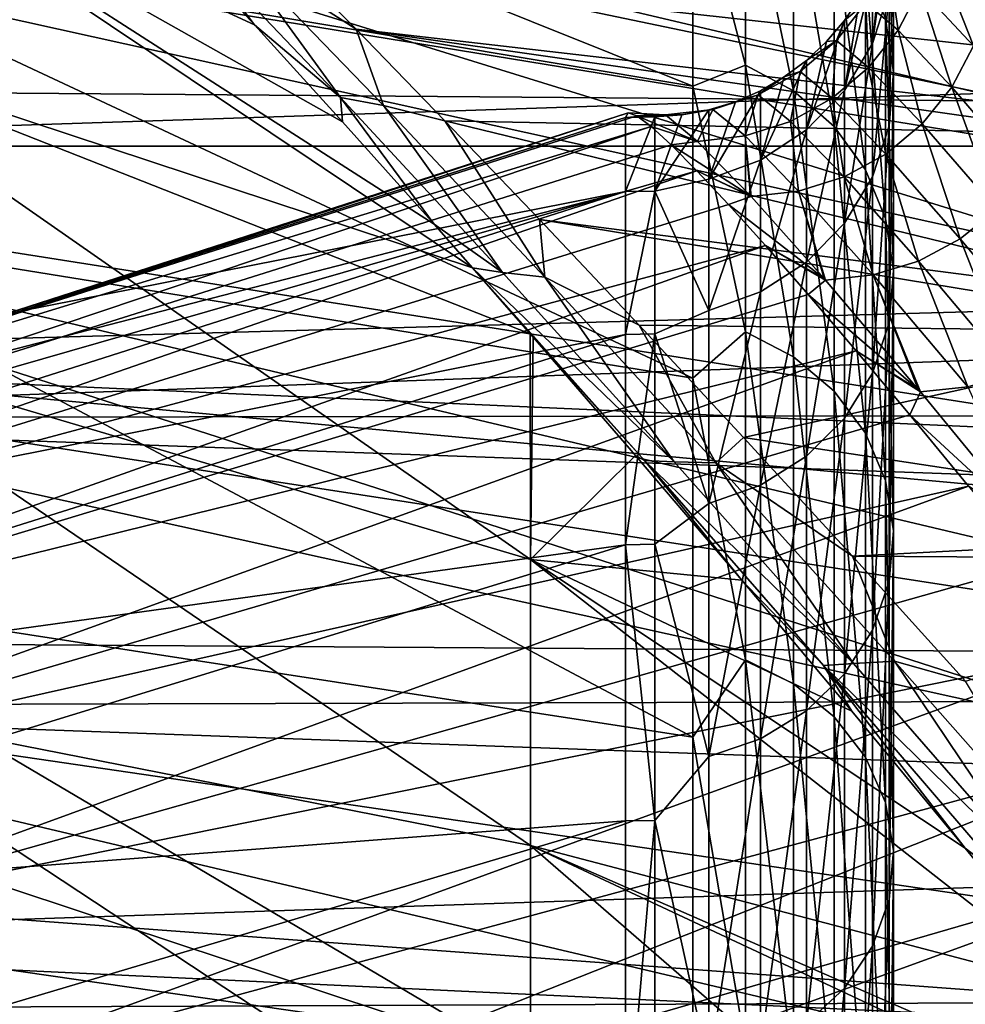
# Model space of a CAD drawing. Header units: metres. Extents: x -22 to 73, y -229 to 22.
# Tile 430 of 447: x 55.1 to 57.05, y 15.44 to 17.46. Entities that reach past the tile are written whole.
import ezdxf

# ---------------------------------------------------------------- set-up
doc = ezdxf.new("R2010")
doc.units = ezdxf.units.M
doc.layers.add('solid_509500_SW0001', color=7, linetype='CONTINUOUS')

msp = doc.modelspace()

# ---------------------------------------------------------------- linework, layer by layer
at = {"layer": 'solid_509500_SW0001'}
for points in [[(59.599998, 17.125511, 76.680832), (53.599998, 18.130226, 77.351738), (53.599998, 18.895386, 75.689224)], [(59.599998, 17.125511, 76.680832), (53.599998, 18.895386, 75.689224), (59.599998, 17.498804, 75.901382)], [(61.099998, 16.964737, 59.668873), (53.599998, 18.61553, 59.656017), (53.599998, 17.792845, 58.02129)], [(61.099998, 17.327251, 60.451733), (61.099998, 17.653446, 61.249756), (53.599998, 18.61553, 59.656017)], [(61.099998, 16.964737, 59.668873), (61.099998, 17.327251, 60.451733), (53.599998, 18.61553, 59.656017)], [(53.799999, 17.8367, 56.916134), (69.193428, 18.184229, 57.49601), (69.193031, 17.199686, 55.951317)], [(59.599998, 16.274378, 78.187477), (53.599998, 17.218668, 78.93972), (53.599998, 18.130226, 77.351738)], [(59.599998, 16.717043, 77.443542), (53.599998, 18.130226, 77.351738), (59.599998, 17.125511, 76.680832)], [(59.599998, 16.274378, 78.187477), (53.599998, 18.130226, 77.351738), (59.599998, 16.717043, 77.443542)], [(54.493797, 18.123835, 63.690788), (56.486824, 17.78194, 63.772079), (56.486824, 17.325247, 62.176895)], [(54.493797, 17.65836, 62.064934), (54.493797, 18.123835, 63.690788), (56.486824, 17.325247, 62.176895)], [(56.034626, 16.952274, 72.439812), (54.626633, 17.894449, 72.678116), (54.626633, 17.416908, 74.224739)], [(55.586666, 17.450962, 71.757973), (55.417282, 17.63414, 71.459007), (54.626633, 17.894449, 72.678116)], [(55.767139, 17.252434, 72.049721), (55.586666, 17.450962, 71.757973), (54.626633, 17.894449, 72.678116)], [(55.95533, 17.041969, 72.328934), (55.767139, 17.252434, 72.049721), (54.626633, 17.894449, 72.678116)], [(56.034626, 16.952274, 72.439812), (55.95533, 17.041969, 72.328934), (54.626633, 17.894449, 72.678116)], [(53.799999, 17.321465, 56.127052), (53.799999, 17.8367, 56.916134), (69.193031, 17.199686, 55.951317)], [(61.099998, 16.135054, 58.157742), (53.599998, 17.792845, 58.02129), (53.599998, 16.826427, 56.46608)], [(61.099998, 16.567028, 58.903652), (61.099998, 16.964737, 59.668873), (53.599998, 17.792845, 58.02129)], [(61.099998, 16.135054, 58.157742), (61.099998, 16.567028, 58.903652), (53.599998, 17.792845, 58.02129)], [(56.486824, 17.78194, 63.772079), (56.595367, 17.786499, 63.933193), (56.595367, 17.368725, 62.411991)], [(56.486824, 17.325247, 62.176895), (56.486824, 17.78194, 63.772079), (56.595367, 17.368725, 62.411991)], [(56.693985, 17.315598, 62.429085), (56.595367, 17.368725, 62.411991), (56.595367, 17.786499, 63.933193)], [(56.693985, 17.315598, 62.429085), (56.595367, 17.786499, 63.933193), (56.693985, 17.732094, 63.945633)], [(56.693985, 17.732094, 63.945633), (56.777504, 17.657436, 63.962704), (56.777504, 17.242693, 62.452538)], [(56.693985, 17.315598, 62.429085), (56.693985, 17.732094, 63.945633), (56.777504, 17.242693, 62.452538)], [(56.88308, 17.743191, 65.530472), (56.899715, 17.632174, 65.545921), (56.899715, 17.354284, 64.032021)], [(56.88308, 17.463552, 64.007034), (56.88308, 17.743191, 65.530472), (56.899715, 17.354284, 64.032021)], [(53.799999, 17.725273, 79.2612), (53.799999, 17.202192, 80.045105), (69.214699, 17.711315, 79.283142)], [(53.799999, 17.202192, 80.045105), (69.215134, 17.202192, 80.045105), (69.214699, 17.711315, 79.283142)], [(54.493797, 17.65836, 62.064934), (56.486824, 17.325247, 62.176895), (56.486824, 16.725773, 60.629704)], [(54.493797, 17.047358, 60.487995), (54.493797, 17.65836, 62.064934), (56.486824, 16.725773, 60.629704)], [(56.777504, 17.657436, 63.962704), (56.841633, 17.566364, 63.983528), (56.841633, 17.153759, 62.481152)], [(56.777504, 17.242693, 62.452538), (56.777504, 17.657436, 63.962704), (56.841633, 17.153759, 62.481152)], [(56.890682, 17.665449, 67.084015), (56.876637, 17.610538, 67.086861), (56.856449, 17.413307, 65.576385)], [(56.890682, 17.520296, 65.561493), (56.890682, 17.665449, 67.084015), (56.856449, 17.413307, 65.576385)], [(55.452038, 17.628592, 71.387032), (55.417282, 17.63414, 71.459007), (55.586666, 17.450962, 71.757973)], [(56.899715, 17.632174, 65.545921), (56.890682, 17.520296, 65.561493), (56.890682, 17.244171, 64.057198)], [(56.899715, 17.354284, 64.032021), (56.899715, 17.632174, 65.545921), (56.890682, 17.244171, 64.057198)], [(55.452038, 17.628592, 71.387032), (55.586666, 17.450962, 71.757973), (55.762833, 17.301975, 71.885658)], [(55.452038, 17.628592, 71.387032), (55.762833, 17.301975, 71.885658), (55.542358, 17.605343, 71.325745)], [(55.542358, 17.605343, 71.325745), (55.79509, 17.44248, 71.529572), (55.624203, 17.615778, 71.24485)], [(55.624203, 17.615778, 71.24485), (57.267635, 17.272343, 71.291824), (57.056232, 17.571749, 70.709038)], [(55.624203, 17.615778, 71.24485), (55.79509, 17.44248, 71.529572), (57.267635, 17.272343, 71.291824)], [(56.876637, 17.610538, 67.086861), (56.856449, 17.557573, 67.089607), (56.856449, 17.413307, 65.576385)], [(57.063717, 17.408314, 69.092537), (56.953671, 17.526768, 68.429893), (56.980343, 17.620434, 68.442192)], [(57.090389, 17.500429, 69.113487), (57.063717, 17.408314, 69.092537), (56.980343, 17.620434, 68.442192)], [(55.851295, 17.28548, 71.819626), (55.79509, 17.44248, 71.529572), (55.542358, 17.605343, 71.325745)], [(55.762833, 17.301975, 71.885658), (55.851295, 17.28548, 71.819626), (55.542358, 17.605343, 71.325745)], [(57.362087, 17.249506, 71.278473), (57.127399, 17.580059, 70.626266), (57.032906, 17.604179, 70.637131)], [(57.056232, 17.571749, 70.709038), (57.362087, 17.249506, 71.278473), (57.032906, 17.604179, 70.637131)], [(56.909054, 17.440075, 68.418518), (56.842899, 17.496239, 67.756378), (56.887512, 17.583609, 67.759781)], [(56.953671, 17.526768, 68.429893), (56.909054, 17.440075, 68.418518), (56.887512, 17.583609, 67.759781)], [(56.856449, 17.557573, 67.089607), (56.830383, 17.507233, 67.092216), (56.798771, 17.3167, 65.589828)], [(56.856449, 17.413307, 65.576385), (56.856449, 17.557573, 67.089607), (56.798771, 17.3167, 65.589828)], [(56.841633, 17.566364, 63.983528), (56.88308, 17.463552, 64.007034), (56.88308, 17.053364, 62.513451)], [(56.841633, 17.153759, 62.481152), (56.841633, 17.566364, 63.983528), (56.88308, 17.053364, 62.513451)], [(56.890682, 17.520296, 65.561493), (56.856449, 17.413307, 65.576385), (56.856449, 17.138866, 64.081276)], [(56.890682, 17.244171, 64.057198), (56.890682, 17.520296, 65.561493), (56.856449, 17.138866, 64.081276)], [(57.0191, 17.323055, 69.073143), (56.909054, 17.440075, 68.418518), (56.953671, 17.526768, 68.429893)], [(57.063717, 17.408314, 69.092537), (57.0191, 17.323055, 69.073143), (56.953671, 17.526768, 68.429893)], [(56.842899, 17.496239, 67.756378), (56.782059, 17.419262, 67.753387), (56.798771, 17.460165, 67.094658)], [(56.848217, 17.363693, 68.408493), (56.782059, 17.419262, 67.753387), (56.842899, 17.496239, 67.756378)], [(56.830383, 17.507233, 67.092216), (56.798771, 17.460165, 67.094658), (56.798771, 17.3167, 65.589828)], [(56.842899, 17.496239, 67.756378), (56.798771, 17.460165, 67.094658), (56.830383, 17.507233, 67.092216)], [(56.909054, 17.440075, 68.418518), (56.848217, 17.363693, 68.408493), (56.842899, 17.496239, 67.756378)], [(55.762833, 17.301975, 71.885658), (55.586666, 17.450962, 71.757973), (55.767139, 17.252434, 72.049721)], [(56.798771, 17.460165, 67.094658), (56.762024, 17.416979, 67.096901), (56.720612, 17.235437, 65.601135)], [(56.798771, 17.3167, 65.589828), (56.798771, 17.460165, 67.094658), (56.720612, 17.235437, 65.601135)], [(56.782059, 17.419262, 67.753387), (56.762024, 17.416979, 67.096901), (56.798771, 17.460165, 67.094658)], [(56.88308, 17.463552, 64.007034), (56.899715, 17.354284, 64.032021), (56.899715, 16.946663, 62.547779)], [(56.88308, 17.053364, 62.513451), (56.88308, 17.463552, 64.007034), (56.899715, 16.946663, 62.547779)], [(55.79509, 17.44248, 71.529572), (57.298069, 17.228508, 71.367172), (57.267635, 17.272343, 71.291824)], [(55.79509, 17.44248, 71.529572), (55.977757, 17.254408, 71.80764), (57.298069, 17.228508, 71.367172)], [(55.851295, 17.28548, 71.819626), (55.977757, 17.254408, 71.80764), (55.79509, 17.44248, 71.529572)], [(56.958263, 17.24794, 69.056053), (56.848217, 17.363693, 68.408493), (56.909054, 17.440075, 68.418518)], [(57.0191, 17.323055, 69.073143), (56.958263, 17.24794, 69.056053), (56.909054, 17.440075, 68.418518)], [(56.153522, 16.353491, 74.042969), (54.626633, 17.416908, 74.224739), (54.626633, 16.805971, 75.723694)], [(56.153191, 16.817108, 72.598679), (56.034626, 16.952274, 72.439812), (54.626633, 17.416908, 74.224739)], [(56.153522, 16.353491, 74.042969), (56.153191, 16.817108, 72.598679), (54.626633, 17.416908, 74.224739)], [(56.782059, 17.419262, 67.753387), (56.707344, 17.355646, 67.750916), (56.720612, 17.378229, 67.098907)], [(56.773499, 17.300571, 68.400208), (56.707344, 17.355646, 67.750916), (56.782059, 17.419262, 67.753387)], [(56.782059, 17.419262, 67.753387), (56.720612, 17.378229, 67.098907), (56.762024, 17.416979, 67.096901)], [(56.762024, 17.416979, 67.096901), (56.720612, 17.378229, 67.098907), (56.720612, 17.235437, 65.601135)], [(56.848217, 17.363693, 68.408493), (56.773499, 17.300571, 68.400208), (56.782059, 17.419262, 67.753387)], [(56.856449, 17.413307, 65.576385), (56.798771, 17.3167, 65.589828), (56.798771, 17.043783, 64.103012)], [(56.856449, 17.138866, 64.081276), (56.856449, 17.413307, 65.576385), (56.798771, 17.043783, 64.103012)], [(57.172184, 17.14534, 69.71196), (57.0191, 17.323055, 69.073143), (57.063717, 17.408314, 69.092537)], [(56.486824, 17.325247, 62.176895), (56.595367, 17.368725, 62.411991), (56.595367, 16.821112, 60.93256)], [(56.693985, 16.769657, 60.954178), (56.595367, 16.821112, 60.93256), (56.595367, 17.368725, 62.411991)], [(56.693985, 16.769657, 60.954178), (56.595367, 17.368725, 62.411991), (56.693985, 17.315598, 62.429085)], [(56.720612, 17.378229, 67.098907), (56.675068, 17.344416, 67.100662), (56.625984, 17.173693, 65.609734)], [(56.720612, 17.235437, 65.601135), (56.720612, 17.378229, 67.098907), (56.625984, 17.173693, 65.609734)], [(56.707344, 17.355646, 67.750916), (56.675068, 17.344416, 67.100662), (56.720612, 17.378229, 67.098907)], [(56.707344, 17.355646, 67.750916), (56.621628, 17.307842, 67.749054), (56.675068, 17.344416, 67.100662)], [(56.687782, 17.253138, 68.393982), (56.621628, 17.307842, 67.749054), (56.707344, 17.355646, 67.750916)], [(56.773499, 17.300571, 68.400208), (56.687782, 17.253138, 68.393982), (56.707344, 17.355646, 67.750916)], [(56.883545, 17.185862, 69.041931), (56.773499, 17.300571, 68.400208), (56.848217, 17.363693, 68.408493)], [(56.958263, 17.24794, 69.056053), (56.883545, 17.185862, 69.041931), (56.848217, 17.363693, 68.408493)], [(56.899715, 17.354284, 64.032021), (56.890682, 17.244171, 64.057198), (56.890682, 16.839134, 62.582375)], [(56.899715, 16.946663, 62.547779), (56.899715, 17.354284, 64.032021), (56.890682, 16.839134, 62.582375)], [(56.621628, 17.307842, 67.749054), (56.625984, 17.315973, 67.102135), (56.675068, 17.344416, 67.100662)], [(56.675068, 17.344416, 67.100662), (56.625984, 17.315973, 67.102135), (56.625984, 17.173693, 65.609734)], [(53.799999, 16.771345, 55.361885), (53.799999, 17.321465, 56.127052), (69.193031, 17.199686, 55.951317)], [(56.486824, 16.725773, 60.629704), (56.486824, 17.325247, 62.176895), (56.595367, 16.821112, 60.93256)], [(56.625984, 17.315973, 67.102135), (56.574574, 17.293488, 67.103302), (56.519749, 17.134638, 65.615166)], [(56.625984, 17.173693, 65.609734), (56.625984, 17.315973, 67.102135), (56.519749, 17.134638, 65.615166)], [(56.621628, 17.307842, 67.749054), (56.528221, 17.277695, 67.747887), (56.574574, 17.293488, 67.103302)], [(56.594372, 17.223225, 68.390053), (56.528221, 17.277695, 67.747887), (56.621628, 17.307842, 67.749054)], [(56.621628, 17.307842, 67.749054), (56.574574, 17.293488, 67.103302), (56.625984, 17.315973, 67.102135)], [(56.687782, 17.253138, 68.393982), (56.594372, 17.223225, 68.390053), (56.621628, 17.307842, 67.749054)], [(56.693985, 17.315598, 62.429085), (56.777504, 17.242693, 62.452538), (56.777504, 16.699053, 60.983845)], [(56.693985, 16.769657, 60.954178), (56.693985, 17.315598, 62.429085), (56.777504, 16.699053, 60.983845)], [(56.798771, 17.3167, 65.589828), (56.720612, 17.235437, 65.601135), (56.720612, 16.9638, 64.1213)], [(56.798771, 17.043783, 64.103012), (56.798771, 17.3167, 65.589828), (56.720612, 16.9638, 64.1213)], [(57.111347, 17.072203, 69.687767), (56.958263, 17.24794, 69.056053), (57.0191, 17.323055, 69.073143)], [(57.172184, 17.14534, 69.71196), (57.111347, 17.072203, 69.687767), (57.0191, 17.323055, 69.073143)], [(55.762833, 17.301975, 71.885658), (55.767139, 17.252434, 72.049721), (55.95533, 17.041969, 72.328934)], [(55.762833, 17.301975, 71.885658), (55.95533, 17.041969, 72.328934), (56.096355, 16.942684, 72.344009)], [(55.762833, 17.301975, 71.885658), (56.096355, 16.942684, 72.344009), (55.851295, 17.28548, 71.819626)], [(56.574574, 17.293488, 67.103302), (56.519749, 17.276596, 67.104179), (56.519749, 17.134638, 65.615166)], [(56.528221, 17.277695, 67.747887), (56.519749, 17.276596, 67.104179), (56.574574, 17.293488, 67.103302)], [(56.797829, 17.139214, 69.031319), (56.687782, 17.253138, 68.393982), (56.773499, 17.300571, 68.400208)], [(56.883545, 17.185862, 69.041931), (56.797829, 17.139214, 69.031319), (56.773499, 17.300571, 68.400208)], [(56.354492, 17.270546, 67.436378), (53.911827, 16.481033, 67.73941), (53.890381, 16.475166, 67.095085)], [(55.105148, 16.863586, 67.100281), (56.354492, 17.270546, 67.436378), (53.890381, 16.475166, 67.095085)], [(56.3722, 17.264446, 67.76899), (53.911827, 16.481033, 67.73941), (56.354492, 17.270546, 67.436378)], [(55.105148, 16.863586, 67.100281), (56.348557, 17.261091, 67.10498), (56.354492, 17.270546, 67.436378)], [(56.183094, 16.933262, 72.274376), (55.977757, 17.254408, 71.80764), (55.851295, 17.28548, 71.819626)], [(56.096355, 16.942684, 72.344009), (56.183094, 16.933262, 72.274376), (55.851295, 17.28548, 71.819626)], [(56.430717, 17.266365, 67.747444), (56.354492, 17.270546, 67.436378), (56.348557, 17.261091, 67.10498)], [(56.430717, 17.266365, 67.747444), (56.348557, 17.261091, 67.10498), (56.408726, 17.26214, 67.104927)], [(56.430717, 17.266365, 67.747444), (56.3722, 17.264446, 67.76899), (56.354492, 17.270546, 67.436378)], [(56.430717, 17.266365, 67.747444), (56.496864, 17.211981, 68.38858), (56.3722, 17.264446, 67.76899)], [(56.519749, 17.276596, 67.104179), (56.464645, 17.266254, 67.104713), (56.408726, 17.109837, 65.543152)], [(56.519749, 17.134638, 65.615166), (56.519749, 17.276596, 67.104179), (56.408726, 17.109837, 65.543152)], [(56.430717, 17.266365, 67.747444), (56.408726, 17.26214, 67.104927), (56.464645, 17.266254, 67.104713)], [(56.464645, 17.266254, 67.104713), (56.408726, 17.26214, 67.104927), (56.408726, 17.109837, 65.543152)], [(56.528221, 17.277695, 67.747887), (56.430717, 17.266365, 67.747444), (56.464645, 17.266254, 67.104713)], [(56.528221, 17.277695, 67.747887), (56.496864, 17.211981, 68.38858), (56.430717, 17.266365, 67.747444)], [(56.528221, 17.277695, 67.747887), (56.464645, 17.266254, 67.104713), (56.519749, 17.276596, 67.104179)], [(56.594372, 17.223225, 68.390053), (56.496864, 17.211981, 68.38858), (56.528221, 17.277695, 67.747887)], [(56.401569, 17.242632, 68.101204), (53.911827, 16.481033, 67.73941), (56.3722, 17.264446, 67.76899)], [(56.348557, 17.108778, 65.543175), (56.348557, 17.261091, 67.10498), (55.105148, 16.863586, 67.100281)], [(55.977757, 17.254408, 71.80764), (57.539955, 16.874645, 71.907204), (57.298069, 17.228508, 71.367172)], [(55.977757, 17.254408, 71.80764), (56.171848, 17.051584, 72.077934), (57.539955, 16.874645, 71.907204)], [(56.183094, 16.933262, 72.274376), (56.171848, 17.051584, 72.077934), (55.977757, 17.254408, 71.80764)], [(56.408726, 17.26214, 67.104927), (56.348557, 17.261091, 67.10498), (56.348557, 17.108778, 65.543175)], [(56.408726, 17.109837, 65.543152), (56.408726, 17.26214, 67.104927), (56.348557, 17.108778, 65.543175)], [(56.496864, 17.211981, 68.38858), (56.401569, 17.242632, 68.101204), (56.3722, 17.264446, 67.76899)], [(56.704418, 17.109795, 69.024628), (56.594372, 17.223225, 68.390053), (56.687782, 17.253138, 68.393982)], [(56.797829, 17.139214, 69.031319), (56.704418, 17.109795, 69.024628), (56.687782, 17.253138, 68.393982)], [(57.036629, 17.011761, 69.66777), (56.883545, 17.185862, 69.041931), (56.958263, 17.24794, 69.056053)], [(57.111347, 17.072203, 69.687767), (57.036629, 17.011761, 69.66777), (56.958263, 17.24794, 69.056053)], [(56.401569, 17.242632, 68.101204), (53.976032, 16.427782, 68.381226), (53.911827, 16.481033, 67.73941)], [(56.442657, 17.205074, 68.432037), (53.976032, 16.427782, 68.381226), (56.401569, 17.242632, 68.101204)], [(56.496864, 17.211981, 68.38858), (56.442657, 17.205074, 68.432037), (56.401569, 17.242632, 68.101204)], [(56.720612, 17.235437, 65.601135), (56.625984, 17.173693, 65.609734), (56.625984, 16.903028, 64.135193)], [(56.720612, 16.9638, 64.1213), (56.720612, 17.235437, 65.601135), (56.625984, 16.903028, 64.135193)], [(56.777504, 17.242693, 62.452538), (56.841633, 17.153759, 62.481152), (56.841633, 16.612923, 61.020031)], [(56.777504, 16.699053, 60.983845), (56.777504, 17.242693, 62.452538), (56.841633, 16.612923, 61.020031)], [(56.890682, 17.244171, 64.057198), (56.856449, 17.138866, 64.081276), (56.856449, 16.736305, 62.615459)], [(56.890682, 16.839134, 62.582375), (56.890682, 17.244171, 64.057198), (56.856449, 16.736305, 62.615459)], [(59.599998, 15.29152, 79.610748), (53.599998, 16.169104, 80.438652), (53.599998, 17.218668, 78.93972)], [(59.599998, 15.79896, 78.910217), (53.599998, 17.218668, 78.93972), (59.599998, 16.274378, 78.187477)], [(59.599998, 15.29152, 79.610748), (53.599998, 17.218668, 78.93972), (59.599998, 15.79896, 78.910217)], [(56.495686, 17.151739, 68.760948), (53.976032, 16.427782, 68.381226), (56.442657, 17.205074, 68.432037)], [(56.496864, 17.211981, 68.38858), (56.605453, 17.100321, 69.015137), (56.442657, 17.205074, 68.432037)], [(56.605453, 17.100321, 69.015137), (56.495686, 17.151739, 68.760948), (56.442657, 17.205074, 68.432037)], [(56.594372, 17.223225, 68.390053), (56.605453, 17.100321, 69.015137), (56.496864, 17.211981, 68.38858)], [(56.594372, 17.223225, 68.390053), (56.606915, 17.09874, 69.022102), (56.605453, 17.100321, 69.015137)], [(56.704418, 17.109795, 69.024628), (56.606915, 17.09874, 69.022102), (56.594372, 17.223225, 68.390053)], [(53.799999, 16.64447, 80.804749), (69.215134, 17.202192, 80.045105), (53.799999, 17.202192, 80.045105)], [(53.799999, 16.64447, 80.804749), (69.214699, 16.663616, 80.779823), (69.215134, 17.202192, 80.045105)], [(53.799999, 16.771345, 55.361885), (69.193031, 17.199686, 55.951317), (69.192741, 16.084406, 54.498447)], [(56.950916, 16.966343, 69.65274), (56.797829, 17.139214, 69.031319), (56.883545, 17.185862, 69.041931)], [(57.036629, 17.011761, 69.66777), (56.950916, 16.966343, 69.65274), (56.883545, 17.185862, 69.041931)], [(56.625984, 17.173693, 65.609734), (56.519749, 17.134638, 65.615166), (56.519749, 16.86459, 64.143982)], [(56.625984, 16.903028, 64.135193), (56.625984, 17.173693, 65.609734), (56.519749, 16.86459, 64.143982)], [(56.495686, 17.151739, 68.760948), (54.082703, 16.315235, 69.014633), (53.976032, 16.427782, 68.381226)], [(56.56049, 17.082727, 69.086311), (54.082703, 16.315235, 69.014633), (56.495686, 17.151739, 68.760948)], [(56.606915, 17.09874, 69.022102), (56.56049, 17.082727, 69.086311), (56.495686, 17.151739, 68.760948)], [(56.605453, 17.100321, 69.015137), (56.606915, 17.09874, 69.022102), (56.495686, 17.151739, 68.760948)], [(56.841633, 17.153759, 62.481152), (56.88308, 17.053364, 62.513451), (56.88308, 16.515692, 61.060883)], [(56.841633, 16.612923, 61.020031), (56.841633, 17.153759, 62.481152), (56.88308, 16.515692, 61.060883)], [(56.519749, 16.86459, 64.143982), (56.519749, 17.134638, 65.615166), (56.408726, 17.109837, 65.543152)], [(56.857506, 16.937698, 69.643265), (56.704418, 17.109795, 69.024628), (56.797829, 17.139214, 69.031319)], [(56.950916, 16.966343, 69.65274), (56.857506, 16.937698, 69.643265), (56.797829, 17.139214, 69.031319)], [(56.856449, 17.138866, 64.081276), (56.798771, 17.043783, 64.103012), (56.798771, 16.643454, 62.645332)], [(56.856449, 16.736305, 62.615459), (56.856449, 17.138866, 64.081276), (56.798771, 16.643454, 62.645332)], [(53.890381, 16.32593, 65.609596), (56.348557, 17.108778, 65.543175), (53.890381, 16.475166, 67.095085)], [(55.105148, 16.863586, 67.100281), (53.890381, 16.475166, 67.095085), (56.348557, 17.108778, 65.543175)], [(53.890381, 16.32593, 65.609596), (56.348557, 16.815546, 64.002029), (56.348557, 17.108778, 65.543175)], [(56.408726, 17.109837, 65.543152), (56.348557, 17.108778, 65.543175), (56.348557, 16.815546, 64.002029)], [(56.408726, 16.816526, 64.001617), (56.408726, 17.109837, 65.543152), (56.348557, 16.815546, 64.002029)], [(56.519749, 16.86459, 64.143982), (56.408726, 17.109837, 65.543152), (56.408726, 16.816526, 64.001617)], [(56.704418, 17.109795, 69.024628), (56.75713, 16.930241, 69.629677), (56.606915, 17.09874, 69.022102)], [(56.704418, 17.109795, 69.024628), (56.759998, 16.926935, 69.639694), (56.75713, 16.930241, 69.629677)], [(56.857506, 16.937698, 69.643265), (56.759998, 16.926935, 69.639694), (56.704418, 17.109795, 69.024628)], [(56.606915, 17.09874, 69.022102), (56.75713, 16.930241, 69.629677), (56.56049, 17.082727, 69.086311)], [(56.636681, 16.998102, 69.40699), (54.082703, 16.315235, 69.014633), (56.56049, 17.082727, 69.086311)], [(56.75713, 16.930241, 69.629677), (56.636681, 16.998102, 69.40699), (56.56049, 17.082727, 69.086311)], [(57.2314, 16.779085, 70.270264), (57.036629, 17.011761, 69.66777), (57.111347, 17.072203, 69.687767)], [(54.493797, 17.047358, 60.487995), (56.486824, 16.725773, 60.629704), (56.486824, 15.988456, 59.14325)], [(54.493797, 16.295866, 58.972961), (54.493797, 17.047358, 60.487995), (56.486824, 15.988456, 59.14325)], [(56.171848, 17.051584, 72.077934), (57.576202, 16.820848, 71.980324), (57.539955, 16.874645, 71.907204)], [(56.171848, 17.051584, 72.077934), (56.376595, 16.834555, 72.338852), (57.576202, 16.820848, 71.980324)], [(56.183094, 16.933262, 72.274376), (56.376595, 16.834555, 72.338852), (56.171848, 17.051584, 72.077934)], [(56.798771, 17.043783, 64.103012), (56.720612, 16.9638, 64.1213), (56.720612, 16.56535, 62.67046)], [(56.798771, 16.643454, 62.645332), (56.798771, 17.043783, 64.103012), (56.720612, 16.56535, 62.67046)], [(56.88308, 17.053364, 62.513451), (56.899715, 16.946663, 62.547779), (56.899715, 16.412354, 61.104301)], [(56.88308, 16.515692, 61.060883), (56.88308, 17.053364, 62.513451), (56.899715, 16.412354, 61.104301)], [(56.096355, 16.942684, 72.344009), (55.95533, 17.041969, 72.328934), (56.034626, 16.952274, 72.439812)], [(57.145683, 16.735369, 70.250832), (56.950916, 16.966343, 69.65274), (57.036629, 17.011761, 69.66777)], [(57.2314, 16.779085, 70.270264), (57.145683, 16.735369, 70.250832), (57.036629, 17.011761, 69.66777)], [(56.636681, 16.998102, 69.40699), (54.230946, 16.143797, 69.63208), (54.082703, 16.315235, 69.014633)], [(56.724262, 16.897724, 69.722771), (54.230946, 16.143797, 69.63208), (56.636681, 16.998102, 69.40699)], [(56.759998, 16.926935, 69.639694), (56.724262, 16.897724, 69.722771), (56.636681, 16.998102, 69.40699)], [(56.75713, 16.930241, 69.629677), (56.759998, 16.926935, 69.639694), (56.636681, 16.998102, 69.40699)], [(56.720612, 16.9638, 64.1213), (56.625984, 16.903028, 64.135193), (56.625984, 16.506006, 62.689552)], [(56.720612, 16.56535, 62.67046), (56.720612, 16.9638, 64.1213), (56.625984, 16.506006, 62.689552)], [(57.052273, 16.7078, 70.238579), (56.857506, 16.937698, 69.643265), (56.950916, 16.966343, 69.65274)], [(57.145683, 16.735369, 70.250832), (57.052273, 16.7078, 70.238579), (56.950916, 16.966343, 69.65274)], [(56.159355, 16.810043, 72.606728), (56.034626, 16.952274, 72.439812), (56.153191, 16.817108, 72.598679)], [(56.387699, 16.55674, 72.856567), (56.034626, 16.952274, 72.439812), (56.159355, 16.810043, 72.606728)], [(56.096355, 16.942684, 72.344009), (56.034626, 16.952274, 72.439812), (56.448952, 16.554178, 72.760773)], [(56.387699, 16.55674, 72.856567), (56.448952, 16.554178, 72.760773), (56.034626, 16.952274, 72.439812)], [(56.096355, 16.942684, 72.344009), (56.448952, 16.554178, 72.760773), (56.183094, 16.933262, 72.274376)], [(56.899715, 16.946663, 62.547779), (56.890682, 16.839134, 62.582375), (56.890682, 16.308218, 61.148056)], [(56.899715, 16.412354, 61.104301), (56.899715, 16.946663, 62.547779), (56.890682, 16.308218, 61.148056)], [(56.534134, 16.552038, 72.688637), (56.376595, 16.834555, 72.338852), (56.183094, 16.933262, 72.274376)], [(56.448952, 16.554178, 72.760773), (56.534134, 16.552038, 72.688637), (56.183094, 16.933262, 72.274376)], [(56.759998, 16.926935, 69.639694), (56.950344, 16.702742, 70.222008), (56.724262, 16.897724, 69.722771)], [(56.857506, 16.937698, 69.643265), (56.950344, 16.702742, 70.222008), (56.759998, 16.926935, 69.639694)], [(56.857506, 16.937698, 69.643265), (56.954765, 16.697441, 70.233971), (56.950344, 16.702742, 70.222008)], [(57.052273, 16.7078, 70.238579), (56.954765, 16.697441, 70.233971), (56.857506, 16.937698, 69.643265)], [(56.625984, 16.903028, 64.135193), (56.519749, 16.86459, 64.143982), (56.519749, 16.46847, 62.70163)], [(56.625984, 16.506006, 62.689552), (56.625984, 16.903028, 64.135193), (56.519749, 16.46847, 62.70163)], [(56.823059, 16.781786, 70.032364), (54.230946, 16.143797, 69.63208), (56.724262, 16.897724, 69.722771)], [(56.950344, 16.702742, 70.222008), (56.823059, 16.781786, 70.032364), (56.724262, 16.897724, 69.722771)], [(56.519749, 16.46847, 62.70163), (56.519749, 16.86459, 64.143982), (56.408726, 16.816526, 64.001617)], [(61.099998, 15.170644, 56.72784), (53.599998, 16.826427, 56.46608), (53.599998, 15.725126, 55.004604)], [(61.099998, 15.669168, 57.431786), (61.099998, 16.135054, 58.157742), (53.599998, 16.826427, 56.46608)], [(61.099998, 15.170644, 56.72784), (61.099998, 15.669168, 57.431786), (53.599998, 16.826427, 56.46608)], [(56.376595, 16.834555, 72.338852), (56.591122, 16.604042, 72.58876), (57.576202, 16.820848, 71.980324)], [(56.534134, 16.552038, 72.688637), (56.591122, 16.604042, 72.58876), (56.376595, 16.834555, 72.338852)], [(56.486824, 16.725773, 60.629704), (56.595367, 16.821112, 60.93256), (56.595367, 16.147749, 59.505962)], [(56.591122, 16.604042, 72.58876), (57.846703, 16.413671, 72.474045), (57.576202, 16.820848, 71.980324)], [(56.693985, 16.098356, 59.531944), (56.595367, 16.147749, 59.505962), (56.595367, 16.821112, 60.93256)], [(56.693985, 16.098356, 59.531944), (56.595367, 16.821112, 60.93256), (56.693985, 16.769657, 60.954178)], [(56.890682, 16.839134, 62.582375), (56.856449, 16.736305, 62.615459), (56.856449, 16.20863, 61.189896)], [(56.890682, 16.308218, 61.148056), (56.890682, 16.839134, 62.582375), (56.856449, 16.20863, 61.189896)], [(53.890381, 16.043104, 64.143997), (56.348557, 16.383598, 62.493279), (56.348557, 16.815546, 64.002029)], [(53.890381, 16.32593, 65.609596), (53.890381, 16.043104, 64.143997), (56.348557, 16.815546, 64.002029)], [(56.153522, 15.766315, 75.441597), (54.626633, 16.805971, 75.723694), (54.626633, 16.066317, 77.16349)], [(56.153522, 15.766315, 75.441597), (56.153522, 16.353491, 74.042969), (54.626633, 16.805971, 75.723694)], [(56.159355, 16.810043, 72.606728), (56.153191, 16.817108, 72.598679), (56.153522, 16.353491, 74.042969)], [(56.369553, 16.567268, 72.868958), (56.159355, 16.810043, 72.606728), (56.153522, 16.353491, 74.042969)], [(56.387699, 16.55674, 72.856567), (56.159355, 16.810043, 72.606728), (56.369553, 16.567268, 72.868958)], [(56.408726, 16.816526, 64.001617), (56.348557, 16.815546, 64.002029), (56.348557, 16.383598, 62.493279)], [(56.408726, 16.384628, 62.493042), (56.408726, 16.816526, 64.001617), (56.348557, 16.383598, 62.493279)], [(56.519749, 16.46847, 62.70163), (56.408726, 16.816526, 64.001617), (56.408726, 16.384628, 62.493042)], [(56.823059, 16.781786, 70.032364), (54.419666, 15.914117, 70.226997), (54.230946, 16.143797, 69.63208)], [(56.932831, 16.650465, 70.334656), (54.419666, 15.914117, 70.226997), (56.823059, 16.781786, 70.032364)], [(56.954765, 16.697441, 70.233971), (56.932831, 16.650465, 70.334656), (56.823059, 16.781786, 70.032364)], [(56.950344, 16.702742, 70.222008), (56.954765, 16.697441, 70.233971), (56.823059, 16.781786, 70.032364)], [(53.799999, 16.18745, 54.622166), (53.799999, 16.771345, 55.361885), (69.192741, 16.084406, 54.498447)], [(56.693985, 16.769657, 60.954178), (56.777504, 16.699053, 60.983845), (56.777504, 16.030577, 59.567596)], [(56.693985, 16.098356, 59.531944), (56.693985, 16.769657, 60.954178), (56.777504, 16.030577, 59.567596)], [(56.486824, 15.988456, 59.14325), (56.486824, 16.725773, 60.629704), (56.595367, 16.147749, 59.505962)], [(56.856449, 16.736305, 62.615459), (56.798771, 16.643454, 62.645332), (56.798771, 16.118706, 61.227676)], [(56.856449, 16.20863, 61.189896), (56.856449, 16.736305, 62.615459), (56.798771, 16.118706, 61.227676)], [(57.052273, 16.7078, 70.238579), (57.183502, 16.418974, 70.785126), (56.954765, 16.697441, 70.233971)], [(56.777504, 16.699053, 60.983845), (56.841633, 16.612923, 61.020031), (56.841633, 15.947895, 59.611092)], [(56.777504, 16.030577, 59.567596), (56.777504, 16.699053, 60.983845), (56.841633, 15.947895, 59.611092)], [(56.954765, 16.697441, 70.233971), (57.183502, 16.418974, 70.785126), (56.932831, 16.650465, 70.334656)], [(53.799999, 16.64447, 80.804749), (69.213615, 16.093622, 81.490562), (69.214699, 16.663616, 80.779823)], [(53.799999, 16.64447, 80.804749), (53.799999, 16.053226, 81.538605), (69.213615, 16.093622, 81.490562)], [(57.053505, 16.503799, 70.628967), (54.419666, 15.914117, 70.226997), (56.932831, 16.650465, 70.334656)], [(56.798771, 16.643454, 62.645332), (56.720612, 16.56535, 62.67046), (56.720612, 16.043064, 61.25946)], [(56.798771, 16.118706, 61.227676), (56.798771, 16.643454, 62.645332), (56.720612, 16.043064, 61.25946)], [(57.183502, 16.418974, 70.785126), (57.053505, 16.503799, 70.628967), (56.932831, 16.650465, 70.334656)], [(56.534134, 16.552038, 72.688637), (56.815105, 16.360212, 72.826767), (56.591122, 16.604042, 72.58876)], [(56.591122, 16.604042, 72.58876), (56.815105, 16.360212, 72.826767), (57.846703, 16.413671, 72.474045)], [(56.841633, 16.612923, 61.020031), (56.88308, 16.515692, 61.060883), (56.88308, 15.854557, 59.660187)], [(56.841633, 15.947895, 59.611092), (56.841633, 16.612923, 61.020031), (56.88308, 15.854557, 59.660187)], [(56.588043, 16.310991, 73.118492), (56.369553, 16.567268, 72.868958), (56.153522, 16.353491, 74.042969)], [(56.387699, 16.55674, 72.856567), (56.369553, 16.567268, 72.868958), (56.588043, 16.310991, 73.118492)], [(56.720612, 16.56535, 62.67046), (56.625984, 16.506006, 62.689552), (56.625984, 15.985592, 61.283607)], [(56.720612, 16.043064, 61.25946), (56.720612, 16.56535, 62.67046), (56.625984, 15.985592, 61.283607)], [(56.387699, 16.55674, 72.856567), (56.588043, 16.310991, 73.118492), (56.755955, 16.135704, 73.229424)], [(56.387699, 16.55674, 72.856567), (56.817493, 16.139624, 73.13472), (56.448952, 16.554178, 72.760773)], [(56.387699, 16.55674, 72.856567), (56.755955, 16.135704, 73.229424), (56.817493, 16.139624, 73.13472)], [(56.448952, 16.554178, 72.760773), (56.817493, 16.139624, 73.13472), (56.534134, 16.552038, 72.688637)], [(56.901306, 16.144892, 73.061127), (56.815105, 16.360212, 72.826767), (56.534134, 16.552038, 72.688637)], [(56.817493, 16.139624, 73.13472), (56.901306, 16.144892, 73.061127), (56.534134, 16.552038, 72.688637)], [(57.053505, 16.503799, 70.628967), (54.647202, 15.627502, 70.792061), (54.419666, 15.914117, 70.226997)], [(57.184383, 16.342562, 70.913284), (54.647202, 15.627502, 70.792061), (57.053505, 16.503799, 70.628967)], [(56.625984, 16.506006, 62.689552), (56.519749, 16.46847, 62.70163), (56.519749, 15.94924, 61.298882)], [(56.625984, 15.985592, 61.283607), (56.625984, 16.506006, 62.689552), (56.519749, 15.94924, 61.298882)], [(56.88308, 16.515692, 61.060883), (56.899715, 16.412354, 61.104301), (56.899715, 15.755356, 59.712368)], [(56.88308, 15.854557, 59.660187), (56.88308, 16.515692, 61.060883), (56.899715, 15.755356, 59.712368)], [(56.519749, 15.94924, 61.298882), (56.519749, 16.46847, 62.70163), (56.408726, 16.384628, 62.493042)], [(56.815105, 16.360212, 72.826767), (57.886169, 16.353437, 72.539246), (57.846703, 16.413671, 72.474045)], [(56.899715, 16.412354, 61.104301), (56.890682, 16.308218, 61.148056), (56.890682, 15.655387, 59.764954)], [(56.899715, 15.755356, 59.712368), (56.899715, 16.412354, 61.104301), (56.890682, 15.655387, 59.764954)], [(53.890381, 15.628938, 62.709793), (56.348557, 15.816708, 61.030201), (56.348557, 16.383598, 62.493279)], [(53.890381, 16.043104, 64.143997), (53.890381, 15.628938, 62.709793), (56.348557, 16.383598, 62.493279)], [(56.408726, 15.817699, 61.02985), (56.408726, 16.384628, 62.493042), (56.348557, 16.383598, 62.493279)], [(56.408726, 15.817699, 61.02985), (56.348557, 16.383598, 62.493279), (56.348557, 15.816708, 61.030201)], [(56.519749, 15.94924, 61.298882), (56.408726, 16.384628, 62.493042), (56.408726, 15.817699, 61.02985)], [(56.815105, 16.360212, 72.826767), (57.047577, 16.103828, 73.051575), (57.886169, 16.353437, 72.539246)], [(56.901306, 16.144892, 73.061127), (57.047577, 16.103828, 73.051575), (56.815105, 16.360212, 72.826767)], [(57.324516, 16.167601, 71.185913), (54.647202, 15.627502, 70.792061), (57.184383, 16.342562, 70.913284)], [(57.284763, 15.468898, 73.779427), (56.153522, 16.353491, 74.042969), (56.153522, 15.766315, 75.441597)], [(56.814011, 16.04192, 73.354172), (56.588043, 16.310991, 73.118492), (56.153522, 16.353491, 74.042969)], [(57.046501, 15.760974, 73.574783), (56.814011, 16.04192, 73.354172), (56.153522, 16.353491, 74.042969)], [(57.284763, 15.468898, 73.779427), (57.046501, 15.760974, 73.574783), (56.153522, 16.353491, 74.042969)], [(54.493797, 16.295866, 58.972961), (56.486824, 15.988456, 59.14325), (56.486824, 15.119373, 57.729786)], [(54.493797, 15.410073, 57.532322), (54.493797, 16.295866, 58.972961), (56.486824, 15.119373, 57.729786)], [(56.755955, 16.135704, 73.229424), (56.588043, 16.310991, 73.118492), (56.814011, 16.04192, 73.354172)], [(56.890682, 16.308218, 61.148056), (56.856449, 16.20863, 61.189896), (56.856449, 15.559786, 59.815243)], [(56.890682, 15.655387, 59.764954), (56.890682, 16.308218, 61.148056), (56.856449, 15.559786, 59.815243)], [(56.856449, 16.20863, 61.189896), (56.798771, 16.118706, 61.227676), (56.798771, 15.473462, 59.860653)], [(56.856449, 15.559786, 59.815243), (56.856449, 16.20863, 61.189896), (56.798771, 15.473462, 59.860653)], [(53.799999, 15.570957, 53.909389), (53.799999, 16.18745, 54.622166), (69.192741, 16.084406, 54.498447)], [(59.599998, 14.184084, 80.940315), (53.599998, 14.988661, 81.838356), (53.599998, 16.169104, 80.438652)], [(59.599998, 14.752696, 80.288124), (53.599998, 16.169104, 80.438652), (59.599998, 15.29152, 79.610748)], [(59.599998, 14.184084, 80.940315), (53.599998, 16.169104, 80.438652), (59.599998, 14.752696, 80.288124)], [(57.324516, 16.167601, 71.185913), (54.911007, 15.286402, 71.319283), (54.647202, 15.627502, 70.792061)], [(57.474178, 15.978541, 71.44722), (54.911007, 15.286402, 71.319283), (57.324516, 16.167601, 71.185913)], [(56.486824, 15.988456, 59.14325), (56.595367, 16.147749, 59.505962), (56.595367, 15.353675, 58.142864)], [(56.693985, 15.306709, 58.173016), (56.595367, 15.353675, 58.142864), (56.595367, 16.147749, 59.505962)], [(56.693985, 15.306709, 58.173016), (56.595367, 16.147749, 59.505962), (56.693985, 16.098356, 59.531944)], [(56.755955, 16.135704, 73.229424), (57.199116, 15.702115, 73.464867), (56.817493, 16.139624, 73.13472)], [(56.755955, 16.135704, 73.229424), (56.814011, 16.04192, 73.354172), (57.046501, 15.760974, 73.574783)], [(56.755955, 16.135704, 73.229424), (57.046501, 15.760974, 73.574783), (57.136875, 15.69192, 73.55793)], [(56.755955, 16.135704, 73.229424), (57.136875, 15.69192, 73.55793), (57.199116, 15.702115, 73.464867)], [(56.817493, 16.139624, 73.13472), (57.199116, 15.702115, 73.464867), (56.901306, 16.144892, 73.061127)], [(57.281754, 15.714816, 73.390831), (57.047577, 16.103828, 73.051575), (56.901306, 16.144892, 73.061127)], [(57.199116, 15.702115, 73.464867), (57.281754, 15.714816, 73.390831), (56.901306, 16.144892, 73.061127)], [(56.798771, 16.118706, 61.227676), (56.720612, 16.043064, 61.25946), (56.720612, 15.400849, 59.898846)], [(56.798771, 15.473462, 59.860653), (56.798771, 16.118706, 61.227676), (56.720612, 15.400849, 59.898846)], [(53.799999, 16.053226, 81.538605), (69.212212, 15.49331, 82.175941), (69.213615, 16.093622, 81.490562)], [(56.693985, 16.098356, 59.531944), (56.777504, 16.030577, 59.567596), (56.777504, 15.242265, 58.21439)], [(56.693985, 15.306709, 58.173016), (56.693985, 16.098356, 59.531944), (56.777504, 15.242265, 58.21439)], [(53.799999, 15.570957, 53.909389), (69.192741, 16.084406, 54.498447), (69.192551, 14.846922, 53.148438)], [(53.799999, 16.053226, 81.538605), (53.799999, 15.429655, 82.245201), (69.212212, 15.49331, 82.175941)], [(56.153522, 15.059789, 76.783897), (54.626633, 16.066317, 77.16349), (54.626633, 15.203611, 78.533104)], [(56.153522, 15.059789, 76.783897), (56.153522, 15.766315, 75.441597), (54.626633, 16.066317, 77.16349)], [(56.720612, 16.043064, 61.25946), (56.625984, 15.985592, 61.283607), (56.625984, 15.345677, 59.927868)], [(56.720612, 15.400849, 59.898846), (56.720612, 16.043064, 61.25946), (56.625984, 15.345677, 59.927868)], [(56.777504, 16.030577, 59.567596), (56.841633, 15.947895, 59.611092), (56.841633, 15.163649, 58.264862)], [(56.777504, 15.242265, 58.21439), (56.777504, 16.030577, 59.567596), (56.841633, 15.163649, 58.264862)], [(57.474178, 15.978541, 71.44722), (55.098606, 15.039456, 71.635147), (54.911007, 15.286402, 71.319283)], [(57.634136, 15.774632, 71.697624), (55.098606, 15.039456, 71.635147), (57.474178, 15.978541, 71.44722)], [(56.486824, 15.119373, 57.729786), (56.486824, 15.988456, 59.14325), (56.595367, 15.353675, 58.142864)], [(56.625984, 15.985592, 61.283607), (56.519749, 15.94924, 61.298882), (56.519749, 15.31078, 59.946224)], [(56.625984, 15.345677, 59.927868), (56.625984, 15.985592, 61.283607), (56.519749, 15.31078, 59.946224)], [(56.519749, 15.31078, 59.946224), (56.519749, 15.94924, 61.298882), (56.408726, 15.817699, 61.02985)], [(56.841633, 15.947895, 59.611092), (56.88308, 15.854557, 59.660187), (56.88308, 15.0749, 58.321838)], [(56.841633, 15.163649, 58.264862), (56.841633, 15.947895, 59.611092), (56.88308, 15.0749, 58.321838)], [(56.88308, 15.854557, 59.660187), (56.899715, 15.755356, 59.712368), (56.899715, 14.980577, 58.382393)], [(56.88308, 15.0749, 58.321838), (56.88308, 15.854557, 59.660187), (56.899715, 14.980577, 58.382393)], [(53.890381, 15.086729, 61.318638), (56.348557, 15.11958, 59.624763), (56.348557, 15.816708, 61.030201)], [(53.890381, 15.628938, 62.709793), (53.890381, 15.086729, 61.318638), (56.348557, 15.816708, 61.030201)], [(56.408726, 15.817699, 61.02985), (56.348557, 15.816708, 61.030201), (56.348557, 15.11958, 59.624763)], [(56.408726, 15.120413, 59.6241), (56.408726, 15.817699, 61.02985), (56.348557, 15.11958, 59.624763)], [(56.519749, 15.31078, 59.946224), (56.408726, 15.817699, 61.02985), (56.408726, 15.120413, 59.6241)], [(57.634136, 15.774632, 71.697624), (55.208389, 14.893519, 71.801727), (55.098606, 15.039456, 71.635147)], [(57.804913, 15.554849, 71.937141), (55.208389, 14.893519, 71.801727), (57.634136, 15.774632, 71.697624)], [(57.584846, 14.525599, 75.278206), (56.153522, 15.766315, 75.441597), (56.153522, 15.059789, 76.783897)], [(57.528561, 15.165804, 73.967712), (57.284763, 15.468898, 73.779427), (56.153522, 15.766315, 75.441597)], [(57.58353, 15.096876, 74.007347), (57.528561, 15.165804, 73.967712), (56.153522, 15.766315, 75.441597)], [(57.584846, 14.525599, 75.278206), (57.58353, 15.096876, 74.007347), (56.153522, 15.766315, 75.441597)], [(56.899715, 15.755356, 59.712368), (56.890682, 15.655387, 59.764954), (56.890682, 14.885525, 58.443417)], [(56.899715, 14.980577, 58.382393), (56.899715, 15.755356, 59.712368), (56.890682, 14.885525, 58.443417)], [(57.136875, 15.69192, 73.55793), (57.046501, 15.760974, 73.574783), (57.284763, 15.468898, 73.779427)], [(61.099998, 14.080444, 55.392422), (53.599998, 15.725126, 55.004604), (53.599998, 14.496555, 53.646957)], [(61.099998, 14.640914, 56.047859), (61.099998, 15.170644, 56.72784), (53.599998, 15.725126, 55.004604)], [(61.099998, 14.080444, 55.392422), (61.099998, 14.640914, 56.047859), (53.599998, 15.725126, 55.004604)], [(56.890682, 15.655387, 59.764954), (56.856449, 15.559786, 59.815243), (56.856449, 14.794624, 58.501778)], [(56.890682, 14.885525, 58.443417), (56.890682, 15.655387, 59.764954), (56.856449, 14.794624, 58.501778)], [(53.799999, 14.923105, 53.224991), (53.799999, 15.570957, 53.909389), (69.192551, 14.846922, 53.148438)], [(57.985092, 15.320607, 72.163025), (55.208389, 14.893519, 71.801727), (57.804913, 15.554849, 71.937141)], [(56.856449, 15.559786, 59.815243), (56.798771, 15.473462, 59.860653), (56.798771, 14.712545, 58.55447)], [(56.856449, 14.794624, 58.501778), (56.856449, 15.559786, 59.815243), (56.798771, 14.712545, 58.55447)], [(53.799999, 15.429655, 82.245201), (69.210701, 14.863832, 82.834641), (69.212212, 15.49331, 82.175941)], [(56.798771, 15.473462, 59.860653), (56.720612, 15.400849, 59.898846), (56.720612, 14.643503, 58.598797)], [(56.798771, 14.712545, 58.55447), (56.798771, 15.473462, 59.860653), (56.720612, 14.643503, 58.598797)]]:
    msp.add_3dface(points, dxfattribs=at)

doc.saveas('drawing.dxf')
